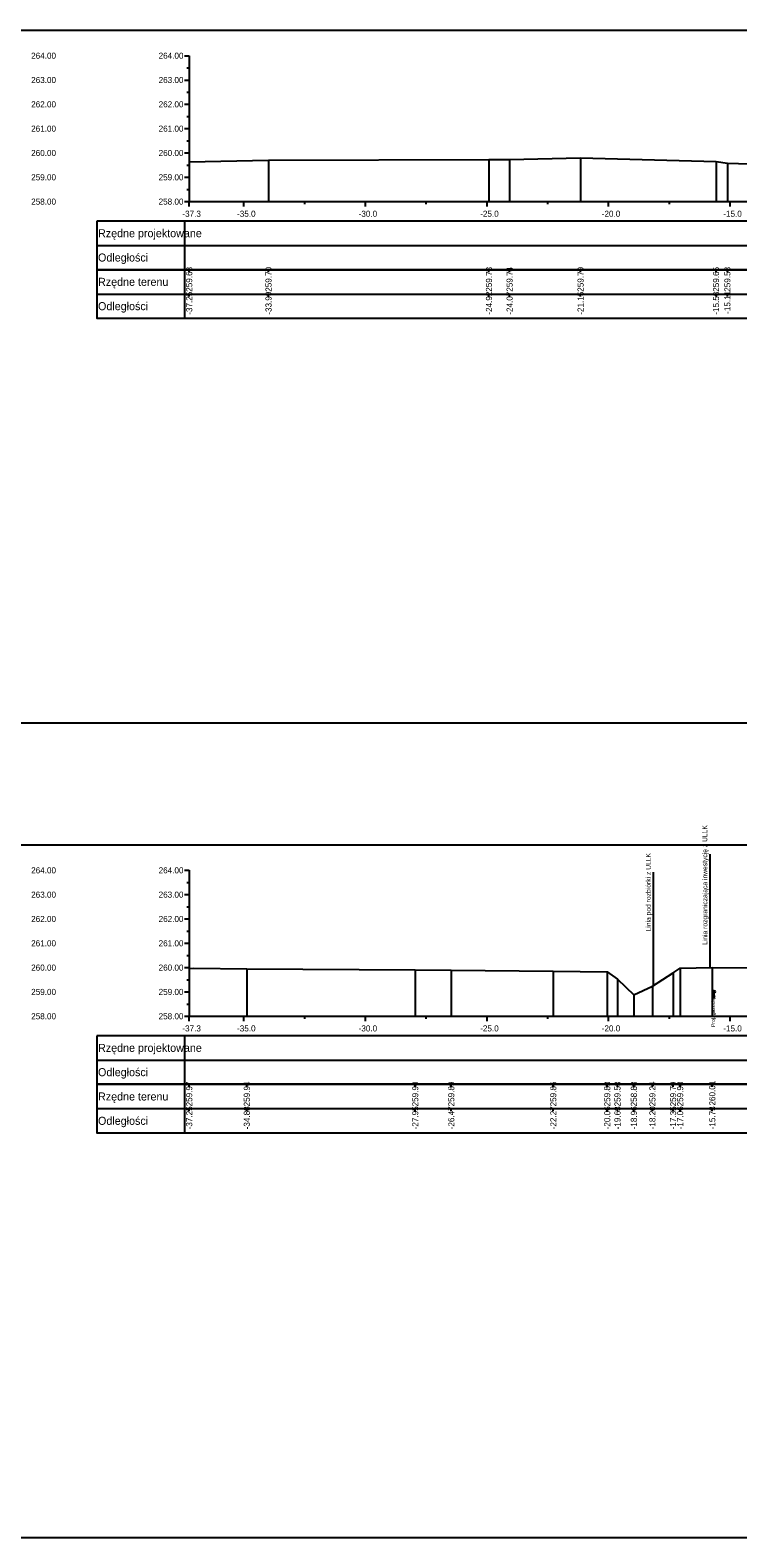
# Model space of a CAD drawing. Extents: x 6516023 to 6560129, y 5513077 to 5529206.
# Drawn here: x 6517811.4 to 6517840.5, y 5514484.7 to 5514546.7 of the extents above; entities that cross this region are included whole.
import ezdxf

# ---------------------------------------------------------------- set-up
doc = ezdxf.new("R2010")
doc.units = 0
for name, color, linetype in [('TOR_PRZEK_P-kable', 7, 'Continuous'), ('TOR_PRZEK_P-tabelka istniejace', 7, 'Continuous'), ('TOR_PRZEK_P-tabelka projektowane', 7, 'Continuous'), ('TOR_PRZEK_P-teren istniejacy', 7, 'Continuous'), ('TOR_PRZEK_P-uklad odniesienia', 7, 'Continuous'), ('TOR_PS_T-granica PKP-projektowana', 7, 'Continuous'), ('TOR_RAMKI-ramka+tabelka 1', 7, 'Continuous')]:
    doc.layers.add(name, color=color, linetype=linetype)

msp = doc.modelspace()

# ---------------------------------------------------------------- linework, layer by layer
at = {"layer": 'TOR_PRZEK_P-kable'}
msp.add_line((6517839.549, 5514507.116), (6517839.549, 5514506.846), dxfattribs=at)
msp.add_circle((6517839.549, 5514507.116), 0.05, dxfattribs=at)
at = {"layer": 'TOR_PRZEK_P-tabelka istniejace'}
for p, q in [((6517814.163, 5514536.806), (6517814.163, 5514534.806)), ((6517817.763, 5514536.806), (6517817.763, 5514534.806)), ((6517817.963, 5514536.706), (6517817.963, 5514536.806)), ((6517821.225, 5514536.706), (6517821.225, 5514536.806)), ((6517830.292, 5514536.706), (6517830.292, 5514536.806)), ((6517831.141, 5514536.706), (6517831.141, 5514536.806)), ((6517834.061, 5514536.706), (6517834.061, 5514536.806)), ((6517839.633, 5514536.706), (6517839.633, 5514536.806)), ((6517840.1, 5514536.706), (6517840.1, 5514536.806)), ((6517814.163, 5514535.806), (6517897.963, 5514535.806)), ((6517817.963, 5514535.706), (6517817.963, 5514535.806)), ((6517821.225, 5514535.706), (6517821.225, 5514535.806)), ((6517830.292, 5514535.706), (6517830.292, 5514535.806)), ((6517831.141, 5514535.706), (6517831.141, 5514535.806)), ((6517834.061, 5514535.706), (6517834.061, 5514535.806)), ((6517839.633, 5514535.706), (6517839.633, 5514535.806)), ((6517840.1, 5514535.706), (6517840.1, 5514535.806)), ((6517814.163, 5514503.306), (6517814.163, 5514501.306)), ((6517817.763, 5514503.306), (6517817.763, 5514501.306)), ((6517817.963, 5514503.206), (6517817.963, 5514503.306)), ((6517820.333, 5514503.206), (6517820.333, 5514503.306)), ((6517827.261, 5514503.206), (6517827.261, 5514503.306)), ((6517828.743, 5514503.206), (6517828.743, 5514503.306)), ((6517832.939, 5514503.206), (6517832.939, 5514503.306)), ((6517835.158, 5514503.206), (6517835.158, 5514503.306)), ((6517835.579, 5514503.206), (6517835.579, 5514503.306)), ((6517836.253, 5514503.206), (6517836.253, 5514503.306)), ((6517837.016, 5514503.206), (6517837.016, 5514503.306)), ((6517837.867, 5514503.206), (6517837.867, 5514503.306)), ((6517838.158, 5514503.206), (6517838.158, 5514503.306)), ((6517839.478, 5514503.206), (6517839.478, 5514503.306)), ((6517814.163, 5514502.306), (6517897.963, 5514502.306)), ((6517817.963, 5514502.206), (6517817.963, 5514502.306)), ((6517820.333, 5514502.206), (6517820.333, 5514502.306)), ((6517827.261, 5514502.206), (6517827.261, 5514502.306)), ((6517828.743, 5514502.206), (6517828.743, 5514502.306)), ((6517832.939, 5514502.206), (6517832.939, 5514502.306)), ((6517835.158, 5514502.206), (6517835.158, 5514502.306)), ((6517835.579, 5514502.206), (6517835.579, 5514502.306)), ((6517836.253, 5514502.206), (6517836.253, 5514502.306)), ((6517837.016, 5514502.206), (6517837.016, 5514502.306)), ((6517837.867, 5514502.206), (6517837.867, 5514502.306)), ((6517838.158, 5514502.206), (6517838.158, 5514502.306)), ((6517839.478, 5514502.206), (6517839.478, 5514502.306))]:
    msp.add_line(p, q, dxfattribs=at)
for points in [[(6517817.963, 5514541.235), (6517817.963, 5514539.806), (6517817.963, 5514539.676), (6517817.963, 5514539.606)], [(6517821.225, 5514541.305), (6517821.225, 5514539.806), (6517821.225, 5514539.676), (6517821.225, 5514539.606)], [(6517830.292, 5514541.337), (6517830.292, 5514539.806), (6517830.292, 5514539.676), (6517830.292, 5514539.606)], [(6517831.141, 5514541.344), (6517831.141, 5514539.806), (6517831.141, 5514539.676), (6517831.141, 5514539.606)], [(6517834.061, 5514541.399), (6517834.061, 5514539.806), (6517834.061, 5514539.676), (6517834.061, 5514539.606)], [(6517839.633, 5514541.256), (6517839.633, 5514539.806), (6517839.633, 5514539.676), (6517839.633, 5514539.606)], [(6517840.1, 5514541.186), (6517840.1, 5514539.806), (6517840.1, 5514539.676), (6517840.1, 5514539.606)], [(6517817.963, 5514508.074), (6517817.963, 5514506.306), (6517817.963, 5514506.176), (6517817.963, 5514506.106)], [(6517820.333, 5514508.05), (6517820.333, 5514506.306), (6517820.333, 5514506.176), (6517820.333, 5514506.106)], [(6517827.261, 5514508.01), (6517827.261, 5514506.306), (6517827.261, 5514506.176), (6517827.261, 5514506.106)], [(6517828.743, 5514507.998), (6517828.743, 5514506.306), (6517828.743, 5514506.176), (6517828.743, 5514506.106)], [(6517832.939, 5514507.963), (6517832.939, 5514506.306), (6517832.939, 5514506.176), (6517832.939, 5514506.106)], [(6517835.158, 5514507.932), (6517835.158, 5514506.306), (6517835.158, 5514506.176), (6517835.158, 5514506.106)], [(6517835.579, 5514507.634), (6517835.579, 5514506.306), (6517835.579, 5514506.176), (6517835.579, 5514506.106)], [(6517837.867, 5514507.897), (6517837.867, 5514506.306), (6517837.867, 5514506.176), (6517837.867, 5514506.106)], [(6517838.158, 5514508.088), (6517838.158, 5514506.306), (6517838.158, 5514506.176), (6517838.158, 5514506.106)], [(6517839.478, 5514508.116), (6517839.478, 5514506.306), (6517839.478, 5514506.176), (6517839.478, 5514506.106)], [(6517836.253, 5514506.986), (6517836.253, 5514506.306), (6517836.253, 5514506.176), (6517836.253, 5514506.106)], [(6517837.016, 5514507.349), (6517837.016, 5514506.306), (6517837.016, 5514506.176), (6517837.016, 5514506.106)]]:
    msp.add_lwpolyline(points, dxfattribs=at)
for points in [[(6517814.163, 5514536.806), (6517814.163, 5514534.806), (6517897.963, 5514534.806), (6517897.963, 5514536.806)], [(6517814.163, 5514503.306), (6517814.163, 5514501.306), (6517897.963, 5514501.306), (6517897.963, 5514503.306)]]:
    msp.add_lwpolyline(points, close=True, dxfattribs=at)
at = {"layer": 'TOR_PRZEK_P-tabelka projektowane'}
for p, q in [((6517814.163, 5514538.806), (6517814.163, 5514536.806)), ((6517817.763, 5514538.806), (6517817.763, 5514536.806)), ((6517814.163, 5514537.806), (6517897.963, 5514537.806)), ((6517814.163, 5514505.306), (6517814.163, 5514503.306)), ((6517817.763, 5514505.306), (6517817.763, 5514503.306)), ((6517814.163, 5514504.306), (6517897.963, 5514504.306))]:
    msp.add_line(p, q, dxfattribs=at)
for points in [[(6517814.163, 5514538.806), (6517814.163, 5514536.806), (6517897.963, 5514536.806), (6517897.963, 5514538.806)], [(6517814.163, 5514505.306), (6517814.163, 5514503.306), (6517897.963, 5514503.306), (6517897.963, 5514505.306)]]:
    msp.add_lwpolyline(points, close=True, dxfattribs=at)
at = {"layer": 'TOR_PRZEK_P-teren istniejacy'}
for points in [[(6517817.963, 5514541.235), (6517821.225, 5514541.305), (6517830.292, 5514541.337), (6517831.141, 5514541.344), (6517834.061, 5514541.399), (6517839.633, 5514541.256), (6517840.1, 5514541.186), (6517841.016, 5514541.16)], [(6517817.963, 5514508.074), (6517818.149, 5514508.076), (6517820.333, 5514508.05), (6517827.261, 5514508.01), (6517828.743, 5514507.998), (6517832.939, 5514507.963), (6517835.158, 5514507.932), (6517835.579, 5514507.634), (6517836.253, 5514506.986), (6517837.016, 5514507.349), (6517837.867, 5514507.897), (6517838.158, 5514508.088), (6517839.478, 5514508.116), (6517844.151, 5514508.084)]]:
    msp.add_lwpolyline(points, dxfattribs=at)
at = {"layer": 'TOR_PRZEK_P-uklad odniesienia'}
for p, q in [((6517817.763, 5514545.606), (6517817.963, 5514545.606)), ((6517817.963, 5514545.606), (6517817.963, 5514539.606)), ((6517817.863, 5514545.106), (6517817.963, 5514545.106)), ((6517817.763, 5514544.606), (6517817.963, 5514544.606)), ((6517817.763, 5514543.606), (6517817.963, 5514543.606)), ((6517817.863, 5514544.106), (6517817.963, 5514544.106)), ((6517817.863, 5514543.106), (6517817.963, 5514543.106)), ((6517817.763, 5514542.606), (6517817.963, 5514542.606)), ((6517817.863, 5514542.106), (6517817.963, 5514542.106)), ((6517817.763, 5514541.606), (6517817.963, 5514541.606)), ((6517817.863, 5514541.106), (6517817.963, 5514541.106)), ((6517817.763, 5514540.606), (6517817.963, 5514540.606)), ((6517817.863, 5514540.106), (6517817.963, 5514540.106)), ((6517817.763, 5514539.606), (6517817.963, 5514539.606)), ((6517817.963, 5514539.606), (6517897.963, 5514539.606)), ((6517817.963, 5514539.506), (6517817.963, 5514539.606)), ((6517817.963, 5514539.406), (6517817.963, 5514539.606)), ((6517820.213, 5514539.406), (6517820.213, 5514539.606)), ((6517822.713, 5514539.506), (6517822.713, 5514539.606)), ((6517825.213, 5514539.406), (6517825.213, 5514539.606)), ((6517827.713, 5514539.506), (6517827.713, 5514539.606)), ((6517830.213, 5514539.406), (6517830.213, 5514539.606)), ((6517832.713, 5514539.506), (6517832.713, 5514539.606)), ((6517835.213, 5514539.406), (6517835.213, 5514539.606)), ((6517837.713, 5514539.506), (6517837.713, 5514539.606)), ((6517840.213, 5514539.406), (6517840.213, 5514539.606)), ((6517817.763, 5514512.106), (6517817.963, 5514512.106)), ((6517817.963, 5514512.106), (6517817.963, 5514506.106)), ((6517817.863, 5514511.606), (6517817.963, 5514511.606)), ((6517817.763, 5514511.106), (6517817.963, 5514511.106)), ((6517817.763, 5514510.106), (6517817.963, 5514510.106)), ((6517817.863, 5514510.606), (6517817.963, 5514510.606)), ((6517817.863, 5514509.606), (6517817.963, 5514509.606)), ((6517817.763, 5514509.106), (6517817.963, 5514509.106)), ((6517817.863, 5514508.606), (6517817.963, 5514508.606)), ((6517817.763, 5514508.106), (6517817.963, 5514508.106)), ((6517817.863, 5514507.606), (6517817.963, 5514507.606)), ((6517817.763, 5514507.106), (6517817.963, 5514507.106)), ((6517817.863, 5514506.606), (6517817.963, 5514506.606)), ((6517817.763, 5514506.106), (6517817.963, 5514506.106)), ((6517817.963, 5514506.106), (6517897.963, 5514506.106)), ((6517817.963, 5514506.006), (6517817.963, 5514506.106)), ((6517817.963, 5514505.906), (6517817.963, 5514506.106)), ((6517820.213, 5514505.906), (6517820.213, 5514506.106)), ((6517822.713, 5514506.006), (6517822.713, 5514506.106)), ((6517825.213, 5514505.906), (6517825.213, 5514506.106)), ((6517827.713, 5514506.006), (6517827.713, 5514506.106)), ((6517830.213, 5514505.906), (6517830.213, 5514506.106)), ((6517832.713, 5514506.006), (6517832.713, 5514506.106)), ((6517835.213, 5514505.906), (6517835.213, 5514506.106)), ((6517837.713, 5514506.006), (6517837.713, 5514506.106)), ((6517840.213, 5514505.906), (6517840.213, 5514506.106))]:
    msp.add_line(p, q, dxfattribs=at)
at = {"layer": 'TOR_PS_T-granica PKP-projektowana'}
for p, q in [((6517839.385, 5514508.114), (6517839.385, 5514512.772)), ((6517837.059, 5514507.377), (6517837.059, 5514512.034))]:
    msp.add_line(p, q, dxfattribs=at)
at = {"layer": 'TOR_RAMKI-ramka+tabelka 1'}
for points in [[(6517724.513, 5514546.656), (6517972.013, 5514546.656), (6517972.013, 5514518.156), (6517724.513, 5514518.156)], [(6517724.513, 5514513.156), (6517972.013, 5514513.156), (6517972.013, 5514484.656), (6517724.513, 5514484.656)]]:
    msp.add_lwpolyline(points, close=True, dxfattribs=at)

# ---------------------------------------------------------------- texts
at = {"layer": 'TOR_PRZEK_P-kable'}
msp.add_text('Proj. gazociąg', height=0.14999, rotation=90.0511, dxfattribs=at).set_placement((6517839.587, 5514505.663))
at = {"layer": 'TOR_PRZEK_P-tabelka istniejace'}
for s, p in [('259.63', (6517818.088, 5514535.898)), ('259.70', (6517821.35, 5514535.898)), ('259.73', (6517830.417, 5514535.898)), ('259.74', (6517831.266, 5514535.899)), ('259.79', (6517834.186, 5514535.898)), ('259.65', (6517839.758, 5514535.897)), ('259.58', (6517840.225, 5514535.898)), ('-37.25', (6517818.088, 5514534.953)), ('-33.99', (6517821.35, 5514534.955)), ('-24.92', (6517830.417, 5514534.956)), ('-24.07', (6517831.266, 5514534.955)), ('-21.15', (6517834.186, 5514534.953)), ('-15.58', (6517839.758, 5514534.954)), ('-15.11', (6517840.225, 5514534.989)), ('259.97', (6517818.088, 5514502.398)), ('259.94', (6517820.458, 5514502.399)), ('259.90', (6517827.386, 5514502.398)), ('259.89', (6517828.868, 5514502.398)), ('259.86', (6517833.064, 5514502.398)), ('259.83', (6517835.283, 5514502.398)), ('259.53', (6517835.704, 5514502.398)), ('258.88', (6517836.378, 5514502.398)), ('259.24', (6517837.141, 5514502.399)), ('259.79', (6517837.992, 5514502.398)), ('259.98', (6517838.283, 5514502.398)), ('260.01', (6517839.603, 5514502.433)), ('-37.25', (6517818.088, 5514501.453)), ('-34.88', (6517820.458, 5514501.454)), ('-27.95', (6517827.386, 5514501.453)), ('-26.47', (6517828.868, 5514501.455)), ('-22.27', (6517833.064, 5514501.455)), ('-20.06', (6517835.283, 5514501.454)), ('-19.63', (6517835.704, 5514501.454)), ('-18.96', (6517836.378, 5514501.454)), ('-18.20', (6517837.141, 5514501.455)), ('-17.35', (6517837.992, 5514501.453)), ('-17.06', (6517838.283, 5514501.454)), ('-15.73', (6517839.603, 5514501.454))]:
    msp.add_text(s, height=0.25, rotation=90, dxfattribs=at).set_placement(p)
for s, p in [('Rzędne terenu', (6517814.213, 5514536.141)), ('Odległości', (6517814.213, 5514535.141)), ('Rzędne terenu', (6517814.213, 5514502.641)), ('Odległości', (6517814.213, 5514501.641))]:
    msp.add_text(s, height=0.33, dxfattribs=at).set_placement(p)
at = {"layer": 'TOR_PRZEK_P-tabelka projektowane'}
for s, p in [('Rzędne projektowane', (6517814.213, 5514538.141)), ('Odległości', (6517814.213, 5514537.141)), ('Rzędne projektowane', (6517814.213, 5514504.641)), ('Odległości', (6517814.213, 5514503.641))]:
    msp.add_text(s, height=0.33, dxfattribs=at).set_placement(p)
at = {"layer": 'TOR_PRZEK_P-uklad odniesienia'}
for s, height, p in [('264.00', 0.25, (6517811.463, 5514545.481)), ('264.00', 0.25, (6517816.705, 5514545.481)), ('263.00', 0.25, (6517811.463, 5514544.481)), ('263.00', 0.25, (6517816.705, 5514544.481)), ('262.00', 0.25, (6517811.463, 5514543.481)), ('262.00', 0.25, (6517816.705, 5514543.481)), ('261.00', 0.25, (6517811.463, 5514542.481)), ('261.00', 0.25, (6517816.705, 5514542.481)), ('260.00', 0.25, (6517811.463, 5514541.481)), ('260.00', 0.25, (6517816.705, 5514541.481)), ('259.00', 0.25, (6517811.463, 5514540.481)), ('259.00', 0.25, (6517816.705, 5514540.481)), ('258.00', 0.25, (6517811.463, 5514539.481)), ('258.00', 0.25, (6517816.705, 5514539.481)), ('-37.3', 0.25, (6517817.682, 5514538.981)), ('-', 0.0001, (6517817.963, 5514539.606)), ('-35.0', 0.25, (6517819.932, 5514538.981)), ('-30.0', 0.25, (6517824.932, 5514538.981)), ('-25.0', 0.25, (6517829.932, 5514538.981)), ('-20.0', 0.25, (6517834.932, 5514538.981)), ('-15.0', 0.25, (6517839.932, 5514538.981)), ('264.00', 0.25, (6517811.463, 5514511.981)), ('264.00', 0.25, (6517816.705, 5514511.981)), ('263.00', 0.25, (6517811.463, 5514510.981)), ('263.00', 0.25, (6517816.705, 5514510.981)), ('262.00', 0.25, (6517811.463, 5514509.981)), ('262.00', 0.25, (6517816.705, 5514509.981)), ('261.00', 0.25, (6517811.463, 5514508.981)), ('261.00', 0.25, (6517816.705, 5514508.981)), ('260.00', 0.25, (6517811.463, 5514507.981)), ('260.00', 0.25, (6517816.705, 5514507.981)), ('259.00', 0.25, (6517811.463, 5514506.981)), ('259.00', 0.25, (6517816.705, 5514506.981)), ('258.00', 0.25, (6517811.463, 5514505.981)), ('258.00', 0.25, (6517816.705, 5514505.981)), ('-37.3', 0.25, (6517817.682, 5514505.481)), ('-', 0.0001, (6517817.963, 5514506.106)), ('-35.0', 0.25, (6517819.932, 5514505.481)), ('-30.0', 0.25, (6517824.932, 5514505.481)), ('-25.0', 0.25, (6517829.932, 5514505.481)), ('-20.0', 0.25, (6517834.932, 5514505.481)), ('-15.0', 0.25, (6517839.932, 5514505.481))]:
    msp.add_text(s, height=height, dxfattribs=at).set_placement(p)
at = {"layer": 'TOR_PS_T-granica PKP-projektowana'}
for s, p in [('Linia rozgraniczająca inwestycję z ULLK', (6517839.275, 5514509.036)), ('Linia pod rozbiórki z ULLK', (6517836.949, 5514509.594))]:
    msp.add_text(s, height=0.2, rotation=90.0511, dxfattribs=at).set_placement(p)

doc.saveas('drawing.dxf')
